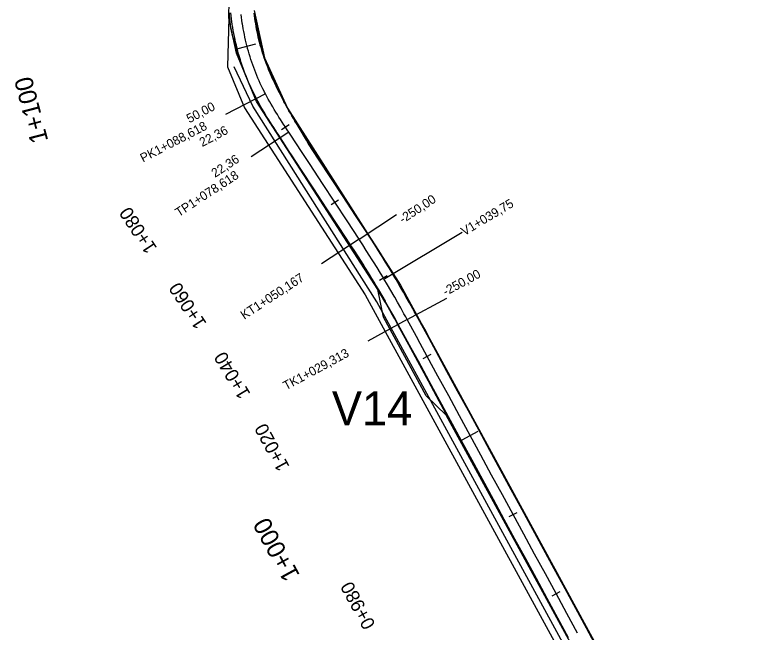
# Model space of a CAD drawing. Extents: x -636600 to -628587, y -1090963 to -1085869.
# Drawn here: x -634579.1 to -634416.1, y -1089112.6 to -1088975.3 of the extents above; entities that cross this region are included whole.
import ezdxf

# ---------------------------------------------------------------- set-up
doc = ezdxf.new("R2010")
doc.units = 0
for name, color, linetype in [('01_PARCELY_NÁVRH_PC', 7, 'Continuous'), ('03_PC_OBJEKTY_NÁVRH', 7, 'Continuous'), ('06_ÚSES_IP_NAVRH', 7, 'Continuous'), ('HEKTOMETRY100', 7, 'Continuous'), ('HEKTOMETRY20', 7, 'Continuous'), ('HL_BODY', 7, 'Continuous'), ('POLOMERY', 7, 'Continuous'), ('situace_osa', 7, 'Continuous'), ('situace_těleso', 7, 'Continuous'), ('situace_vozovka', 7, 'Continuous'), ('VRCHOLY', 7, 'Continuous')]:
    doc.layers.add(name, color=color, linetype=linetype)

msp = doc.modelspace()

# ---------------------------------------------------------------- linework, layer by layer
at = {"layer": '01_PARCELY_NÁVRH_PC'}
for points in [[(-634422.32, -1089405.57), (-634433.54, -1089180.36), (-634435.88, -1089163.98), (-634439.35, -1089150.82), (-634447.25, -1089130.32), (-634483.23, -1089064.31), (-634487.7, -1089060.08), (-634497.18, -1089042.58), (-634498.43, -1089036.43), (-634525.42, -1088994.61), (-634529.85, -1088983.84), (-634531.58, -1088976), (-634531.31, -1088964.36)], [(-634525.96, -1088974.36), (-634523.65, -1088984.9), (-634518.5, -1088996.09), (-634493.38, -1089035.43), (-634442.07, -1089129.85), (-634434.85, -1089148.16), (-634430.14, -1089167.43), (-634428.57, -1089185.24), (-634416.11, -1089427.46)], [(-634422.32, -1089405.57), (-634433.54, -1089180.36), (-634435.88, -1089163.98), (-634439.35, -1089150.82), (-634447.25, -1089130.32), (-634483.23, -1089064.31), (-634487.7, -1089060.08), (-634497.18, -1089042.58), (-634498.43, -1089036.43), (-634525.42, -1088994.61), (-634529.85, -1088983.84), (-634531.58, -1088976), (-634531.83, -1088986.9), (-634528.09, -1088996), (-634501.25, -1089037.58), (-634449.98, -1089131.58), (-634442.21, -1089151.75), (-634438.83, -1089164.58), (-634436.53, -1089180.64), (-634425.32, -1089405.74)]]:
    msp.add_lwpolyline(points, dxfattribs=at)
at = {"layer": '06_ÚSES_IP_NAVRH'}
msp.add_lwpolyline([(-634421.01, -1089440.27), (-634421.93, -1089435.13), (-634427.15, -1089340.72), (-634435.01, -1089179.3), (-634437.46, -1089164.37), (-634440.39, -1089152.19), (-634447.54, -1089132.88), (-634498.66, -1089039.12), (-634526.25, -1088995.65), (-634530.35, -1088986.89)], dxfattribs=at)
at = {"layer": 'HEKTOMETRY100'}
for points in [[(-634529.45, -1088982.8), (-634525.58, -1088981.8)], [(-634479.68, -1089069.82), (-634476.16, -1089067.91)]]:
    msp.add_lwpolyline(points, dxfattribs=at)
at = {"layer": 'HEKTOMETRY20'}
for points in [[(-634519.83, -1089000.82), (-634518.15, -1088999.73)], [(-634508.85, -1089017.54), (-634507.18, -1089016.45)], [(-634498.07, -1089034.34), (-634496.35, -1089033.31)], [(-634488.35, -1089051.76), (-634486.59, -1089050.81)], [(-634469.25, -1089086.91), (-634467.5, -1089085.96)], [(-634459.71, -1089104.49), (-634457.95, -1089103.53)]]:
    msp.add_lwpolyline(points, dxfattribs=at)
at = {"layer": 'HL_BODY'}
for points in [[(-634523.44, -1088992.9), (-634532.3, -1088997.52)], [(-634518.23, -1089001.43), (-634526.59, -1089006.92)], [(-634502.62, -1089025.21), (-634510.98, -1089030.7)], [(-634491.91, -1089043.1), (-634500.7, -1089047.88)]]:
    msp.add_lwpolyline(points, dxfattribs=at)
at = {"layer": 'POLOMERY'}
for points in [[(-634523.44, -1088992.9), (-634532.3, -1088997.52)], [(-634518.23, -1089001.43), (-634526.59, -1089006.92)], [(-634502.62, -1089025.21), (-634494.26, -1089019.72)], [(-634491.91, -1089043.1), (-634483.12, -1089038.33)]]:
    msp.add_lwpolyline(points, dxfattribs=at)
at = {"layer": 'situace_osa'}
msp.add_lwpolyline([(-634454.06, -1089112.8), (-634456.44, -1089108.41), (-634458.83, -1089104.01), (-634461.22, -1089099.62), (-634463.6, -1089095.22), (-634465.99, -1089090.83), (-634468.38, -1089086.44), (-634470.76, -1089082.04), (-634473.15, -1089077.65), (-634475.54, -1089073.26), (-634477.92, -1089068.86), (-634480.31, -1089064.47), (-634482.69, -1089060.07), (-634485.08, -1089055.68), (-634487.47, -1089051.29), (-634489.04, -1089048.4), (-634489.85, -1089046.89), (-634491.91, -1089043.1), (-634492.24, -1089042.5), (-634492.63, -1089041.8), (-634493.35, -1089040.49), (-634494.08, -1089039.2), (-634494.68, -1089038.14), (-634494.82, -1089037.9), (-634495.56, -1089036.61), (-634496.32, -1089035.33), (-634497.08, -1089034.05), (-634497.21, -1089033.82), (-634497.85, -1089032.77), (-634498.62, -1089031.5), (-634499.41, -1089030.23), (-634499.83, -1089029.56), (-634500.2, -1089028.97), (-634501, -1089027.71), (-634501.8, -1089026.46), (-634502.53, -1089025.35), (-634502.62, -1089025.21), (-634505.27, -1089021.17), (-634508.01, -1089016.99), (-634510.76, -1089012.81), (-634513.5, -1089008.63), (-634515.73, -1089005.25), (-634516.25, -1089004.46), (-634518.23, -1089001.43), (-634518.6, -1089000.87), (-634518.96, -1089000.32), (-634518.99, -1089000.27), (-634519.33, -1088999.76), (-634519.69, -1088999.2), (-634520.05, -1088998.64), (-634520.41, -1088998.08), (-634520.77, -1088997.51), (-634521.12, -1088996.94), (-634521.46, -1088996.38), (-634521.66, -1088996.05), (-634521.81, -1088995.8), (-634522.15, -1088995.23), (-634522.48, -1088994.65), (-634522.81, -1088994.07), (-634523.12, -1088993.49), (-634523.44, -1088992.9), (-634523.64, -1088992.51), (-634523.73, -1088992.33), (-634524.01, -1088991.76), (-634524.06, -1088991.66), (-634524.29, -1088991.18), (-634524.56, -1088990.6), (-634524.82, -1088990.02), (-634525.08, -1088989.43), (-634525.33, -1088988.85), (-634525.57, -1088988.25), (-634525.8, -1088987.66), (-634526.02, -1088987.07), (-634526.02, -1088987.06), (-634526.24, -1088986.46), (-634526.45, -1088985.86), (-634526.65, -1088985.25), (-634526.85, -1088984.64), (-634527.03, -1088984.03), (-634527.21, -1088983.42), (-634527.38, -1088982.8), (-634527.51, -1088982.3), (-634527.54, -1088982.18), (-634527.7, -1088981.56), (-634527.84, -1088980.94), (-634527.98, -1088980.32), (-634528.11, -1088979.69), (-634528.24, -1088979.07), (-634528.35, -1088978.44), (-634528.46, -1088977.81), (-634528.52, -1088977.4), (-634528.56, -1088977.18), (-634528.65, -1088976.54), (-634528.73, -1088975.91), (-634528.8, -1088975.28)], dxfattribs=at)
at = {"layer": 'situace_těleso'}
for points in [[(-634456.05, -1089113.88), (-634458.46, -1089109.5), (-634460.89, -1089105.13), (-634463.22, -1089100.71), (-634465.61, -1089096.32), (-634468.06, -1089091.95), (-634470.49, -1089087.58), (-634472.91, -1089083.21), (-634475.31, -1089078.83), (-634477.71, -1089074.44), (-634480.09, -1089070.04), (-634482.46, -1089065.64), (-634484.82, -1089061.23), (-634487.17, -1089056.82), (-634489.52, -1089052.4), (-634491.12, -1089049.53), (-634491.94, -1089048.02), (-634493.99, -1089044.23), (-634494.31, -1089043.63), (-634494.7, -1089042.94), (-634495.41, -1089041.65), (-634496.14, -1089040.36), (-634496.74, -1089039.31), (-634496.87, -1089039.08), (-634497.61, -1089037.8), (-634498.36, -1089036.53), (-634499.12, -1089035.27), (-634499.25, -1089035.05), (-634499.89, -1089034.01), (-634500.66, -1089032.75), (-634501.44, -1089031.5), (-634501.85, -1089030.83), (-634502.22, -1089030.25), (-634503.02, -1089029), (-634503.82, -1089027.77), (-634504.53, -1089026.67), (-634504.62, -1089026.53), (-634507.27, -1089022.48), (-634510, -1089018.3), (-634512.73, -1089014.11), (-634515.46, -1089009.92), (-634517.67, -1089006.52), (-634518.19, -1089005.73), (-634520.18, -1089002.71), (-634520.54, -1089002.15), (-634520.91, -1089001.59), (-634520.93, -1089001.55), (-634521.27, -1089001.02), (-634521.64, -1089000.46), (-634522.01, -1088999.89), (-634522.38, -1088999.32), (-634522.75, -1088998.75), (-634523.11, -1088998.17), (-634523.45, -1088997.58), (-634523.64, -1088997.24), (-634523.79, -1088996.98), (-634524.13, -1088996.38), (-634524.46, -1088995.78), (-634524.79, -1088995.17), (-634525.11, -1088994.56), (-634525.43, -1088993.94), (-634525.65, -1088993.54), (-634525.74, -1088993.35), (-634526.05, -1088992.75), (-634526.1, -1088992.66), (-634526.34, -1088992.15), (-634526.63, -1088991.55), (-634526.9, -1088990.94), (-634527.17, -1088990.33), (-634527.43, -1088989.72), (-634527.69, -1088989.1), (-634527.93, -1088988.48), (-634528.17, -1088987.86), (-634528.17, -1088987.85), (-634528.41, -1088987.23), (-634528.64, -1088986.6), (-634528.87, -1088985.97), (-634529.1, -1088985.34), (-634529.31, -1088984.71), (-634529.51, -1088984.07), (-634529.71, -1088983.43), (-634529.87, -1088982.91), (-634529.91, -1088982.79), (-634530.1, -1088982.15), (-634530.29, -1088981.5), (-634530.47, -1088980.85), (-634530.64, -1088980.21), (-634530.79, -1088979.55), (-634530.94, -1088978.89), (-634531.08, -1088978.23), (-634531.17, -1088977.81), (-634531.2, -1088977.57), (-634531.27, -1088976.9), (-634531.33, -1088976.23), (-634531.39, -1088975.56), (-634531.44, -1088974.89)], [(-634525.89, -1088974.95), (-634525.81, -1088975.55), (-634525.71, -1088976.14), (-634525.61, -1088976.74), (-634525.58, -1088976.95), (-634525.51, -1088977.33), (-634525.39, -1088977.92), (-634525.27, -1088978.5), (-634525.14, -1088979.09), (-634525.02, -1088979.68), (-634524.9, -1088980.27), (-634524.76, -1088980.85), (-634524.64, -1088981.44), (-634524.62, -1088981.55), (-634524.52, -1088982.03), (-634524.38, -1088982.61), (-634524.23, -1088983.19), (-634524.05, -1088983.77), (-634523.85, -1088984.34), (-634523.65, -1088984.9), (-634523.45, -1088985.47), (-634523.24, -1088986.03), (-634523.24, -1088986.04), (-634523.03, -1088986.6), (-634522.81, -1088987.16), (-634522.59, -1088987.72), (-634522.36, -1088988.27), (-634522.13, -1088988.82), (-634521.88, -1088989.37), (-634521.63, -1088989.92), (-634521.41, -1088990.37), (-634521.37, -1088990.46), (-634521.1, -1088991), (-634521.01, -1088991.17), (-634520.84, -1088991.54), (-634520.57, -1088992.11), (-634520.29, -1088992.68), (-634520, -1088993.24), (-634519.7, -1088993.81), (-634519.39, -1088994.37), (-634519.27, -1088994.62), (-634519.1, -1088994.94), (-634518.81, -1088995.52), (-634518.5, -1088996.09), (-634518.18, -1088996.66), (-634517.85, -1088997.22), (-634517.51, -1088997.79), (-634517.17, -1088998.35), (-634516.85, -1088998.88), (-634516.82, -1088998.92), (-634516.48, -1088999.48), (-634516.14, -1089000.05), (-634514.28, -1089003.16), (-634513.8, -1089003.98), (-634511.58, -1089007.38), (-634508.85, -1089011.56), (-634506.12, -1089015.75), (-634503.39, -1089019.94), (-634500.72, -1089023.97), (-634500.63, -1089024.11), (-634499.89, -1089025.22), (-634499.08, -1089026.49), (-634498.28, -1089027.76), (-634497.91, -1089028.36), (-634497.49, -1089029.04), (-634496.7, -1089030.32), (-634495.92, -1089031.6), (-634495.28, -1089032.67), (-634495.15, -1089032.89), (-634494.37, -1089034.18), (-634493.61, -1089035.47), (-634492.85, -1089036.77), (-634492.72, -1089037.01), (-634492.11, -1089038.08), (-634491.37, -1089039.39), (-634490.64, -1089040.7), (-634490.25, -1089041.41), (-634489.92, -1089042.02), (-634487.79, -1089045.77), (-634486.95, -1089047.27), (-634485.45, -1089050.19), (-634483.1, -1089054.61), (-634480.68, -1089058.98), (-634478.27, -1089063.36), (-634475.87, -1089067.75), (-634473.48, -1089072.14), (-634471.11, -1089076.54), (-634468.74, -1089080.94), (-634466.38, -1089085.35), (-634463.99, -1089089.75), (-634461.56, -1089094.12), (-634459.12, -1089098.48), (-634456.77, -1089102.89), (-634454.41, -1089107.3), (-634452.05, -1089111.71), (-634449.67, -1089116.11)]]:
    msp.add_lwpolyline(points, dxfattribs=at)
at = {"layer": 'situace_vozovka'}
for points in [[(-634456.04, -1089113.87), (-634458.42, -1089109.48), (-634460.81, -1089105.09), (-634463.19, -1089100.69), (-634465.58, -1089096.3), (-634467.97, -1089091.9), (-634470.35, -1089087.51), (-634472.74, -1089083.12), (-634475.13, -1089078.72), (-634477.51, -1089074.33), (-634479.9, -1089069.94), (-634482.29, -1089065.54), (-634484.67, -1089061.15), (-634487.06, -1089056.75), (-634489.44, -1089052.36), (-634491.01, -1089049.47), (-634491.83, -1089047.97), (-634493.89, -1089044.18), (-634494.22, -1089043.58), (-634494.6, -1089042.88), (-634495.31, -1089041.59), (-634496.04, -1089040.3), (-634496.64, -1089039.26), (-634496.77, -1089039.02), (-634497.51, -1089037.74), (-634498.25, -1089036.47), (-634499.01, -1089035.2), (-634499.14, -1089034.98), (-634499.77, -1089033.94), (-634500.54, -1089032.68), (-634501.32, -1089031.42), (-634501.73, -1089030.76), (-634502.1, -1089030.17), (-634502.89, -1089028.93), (-634503.69, -1089027.68), (-634504.41, -1089026.59), (-634504.5, -1089026.45), (-634507.15, -1089022.41), (-634509.9, -1089018.23), (-634512.64, -1089014.05), (-634515.38, -1089009.87), (-634517.61, -1089006.48), (-634518.13, -1089005.69), (-634520.11, -1089002.67), (-634520.48, -1089002.11), (-634520.85, -1089001.55), (-634520.87, -1089001.51), (-634521.21, -1089000.98), (-634521.58, -1089000.42), (-634521.95, -1088999.85), (-634522.31, -1088999.28), (-634522.67, -1088998.7), (-634523.03, -1088998.13), (-634523.39, -1088997.54), (-634523.59, -1088997.21), (-634523.74, -1088996.95), (-634524.09, -1088996.36), (-634524.43, -1088995.76), (-634524.77, -1088995.16), (-634525.11, -1088994.55), (-634525.43, -1088993.94), (-634525.64, -1088993.53), (-634525.74, -1088993.34), (-634526.03, -1088992.75), (-634526.08, -1088992.65), (-634526.32, -1088992.14), (-634526.61, -1088991.54), (-634526.88, -1088990.93), (-634527.15, -1088990.32), (-634527.41, -1088989.7), (-634527.66, -1088989.09), (-634527.9, -1088988.46), (-634528.13, -1088987.84), (-634528.13, -1088987.84), (-634528.36, -1088987.21), (-634528.58, -1088986.58), (-634528.79, -1088985.95), (-634528.99, -1088985.31), (-634529.19, -1088984.67), (-634529.37, -1088984.03), (-634529.55, -1088983.39), (-634529.69, -1088982.86), (-634529.72, -1088982.74), (-634529.88, -1088982.09), (-634530.04, -1088981.44), (-634530.18, -1088980.79), (-634530.32, -1088980.14), (-634530.45, -1088979.48), (-634530.57, -1088978.83), (-634530.68, -1088978.17), (-634530.75, -1088977.75), (-634530.78, -1088977.51), (-634530.88, -1088976.85), (-634530.96, -1088976.19), (-634531.04, -1088975.52), (-634531.11, -1088974.86)], [(-634449.69, -1089116.12), (-634452.08, -1089111.73), (-634454.47, -1089107.33), (-634456.85, -1089102.94), (-634459.24, -1089098.54), (-634461.63, -1089094.15), (-634464.01, -1089089.76), (-634466.4, -1089085.36), (-634468.79, -1089080.97), (-634471.17, -1089076.58), (-634473.56, -1089072.18), (-634475.94, -1089067.79), (-634478.33, -1089063.39), (-634480.72, -1089059), (-634483.1, -1089054.61), (-634485.49, -1089050.21), (-634487.06, -1089047.33), (-634487.88, -1089045.82), (-634489.93, -1089042.03), (-634490.27, -1089041.42), (-634490.66, -1089040.71), (-634491.39, -1089039.4), (-634492.12, -1089038.09), (-634492.73, -1089037.02), (-634492.87, -1089036.78), (-634493.62, -1089035.48), (-634494.38, -1089034.18), (-634495.15, -1089032.89), (-634495.28, -1089032.67), (-634495.92, -1089031.6), (-634496.71, -1089030.32), (-634497.5, -1089029.04), (-634497.92, -1089028.37), (-634498.3, -1089027.77), (-634499.1, -1089026.5), (-634499.92, -1089025.24), (-634500.64, -1089024.12), (-634500.74, -1089023.98), (-634503.39, -1089019.94), (-634506.13, -1089015.76), (-634508.88, -1089011.58), (-634511.62, -1089007.4), (-634513.85, -1089004.01), (-634514.33, -1089003.2), (-634516.18, -1089000.08), (-634516.52, -1088999.51), (-634516.86, -1088998.94), (-634516.88, -1088998.9), (-634517.2, -1088998.37), (-634517.53, -1088997.8), (-634517.86, -1088997.23), (-634518.19, -1088996.67), (-634518.51, -1088996.1), (-634518.83, -1088995.53), (-634519.14, -1088994.97), (-634519.31, -1088994.64), (-634519.44, -1088994.4), (-634519.74, -1088993.83), (-634520.03, -1088993.26), (-634520.32, -1088992.69), (-634520.6, -1088992.13), (-634520.87, -1088991.55), (-634521.04, -1088991.18), (-634521.12, -1088991.01), (-634521.39, -1088990.47), (-634521.43, -1088990.38), (-634521.65, -1088989.93), (-634521.91, -1088989.39), (-634522.15, -1088988.84), (-634522.39, -1088988.29), (-634522.63, -1088987.73), (-634522.85, -1088987.17), (-634523.07, -1088986.61), (-634523.28, -1088986.06), (-634523.28, -1088986.05), (-634523.49, -1088985.48), (-634523.69, -1088984.92), (-634523.87, -1088984.35), (-634524.06, -1088983.77), (-634524.23, -1088983.2), (-634524.4, -1088982.62), (-634524.56, -1088982.04), (-634524.69, -1088981.56), (-634524.71, -1088981.46), (-634524.86, -1088980.87), (-634525, -1088980.29), (-634525.13, -1088979.7), (-634525.25, -1088979.11), (-634525.37, -1088978.52), (-634525.48, -1088977.93), (-634525.58, -1088977.34), (-634525.64, -1088976.96), (-634525.67, -1088976.74), (-634525.75, -1088976.15), (-634525.83, -1088975.55), (-634525.9, -1088974.95)]]:
    msp.add_lwpolyline(points, dxfattribs=at)
at = {"layer": 'VRCHOLY'}
msp.add_lwpolyline([(-634496.89, -1089033.93), (-634479.73, -1089023.66)], dxfattribs=at)

# ---------------------------------------------------------------- texts
at = {"layer": '03_PC_OBJEKTY_NÁVRH'}
msp.add_text('V14', height=7.5, dxfattribs=at).set_placement((-634508.65, -1089066.57))
at = {"layer": 'HEKTOMETRY100'}
for s, rotation, p in [('1+100', 104.5148, (-634571.66, -1089003.31)), ('1+000', 118.5077, (-634515.68, -1089099.92))]:
    msp.add_text(s, height=4, rotation=rotation, dxfattribs=at).set_placement(p)
at = {"layer": 'HEKTOMETRY20'}
for s, rotation, p in [('1+080', 123.1778, (-634547.41, -1089027.17)), ('1+060', 123.2872, (-634536.38, -1089043.94)), ('1+040', 120.957, (-634526.65, -1089059.59)), ('1+020', 118.5077, (-634517.98, -1089075.77)), ('0+980', 118.5077, (-634498.89, -1089110.93))]:
    msp.add_text(s, height=3, rotation=rotation, dxfattribs=at).set_placement(p)
at = {"layer": 'HL_BODY'}
for s, rotation, p in [('PK1+088,618', 27.5576, (-634550.62, -1089008.21)), ('TP1+078,618', 33.2872, (-634542.65, -1089020.34)), ('KT1+050,167', 33.2872, (-634528.13, -1089043.16)), ('TK1+029,313', 28.5077, (-634518.83, -1089058.86))]:
    msp.add_text(s, height=2, rotation=rotation, dxfattribs=at).set_placement(p)
at = {"layer": 'POLOMERY'}
for s, rotation, p in [('50,00', 27.5576, (-634540.32, -1088999.45)), ('22,36', 27.5576, (-634537.46, -1089004.73)), ('22,36', 33.2872, (-634534.62, -1089011.59)), ('-250,00', 33.2872, (-634492.89, -1089021.81)), ('-250,00', 28.5077, (-634483.36, -1089037.89))]:
    msp.add_text(s, height=2, rotation=rotation, dxfattribs=at).set_placement(p)
at = {"layer": 'VRCHOLY'}
msp.add_text('V1+039,75', height=2, rotation=30.8974, dxfattribs=at).set_placement((-634479.22, -1089024.52))

doc.saveas('drawing.dxf')
